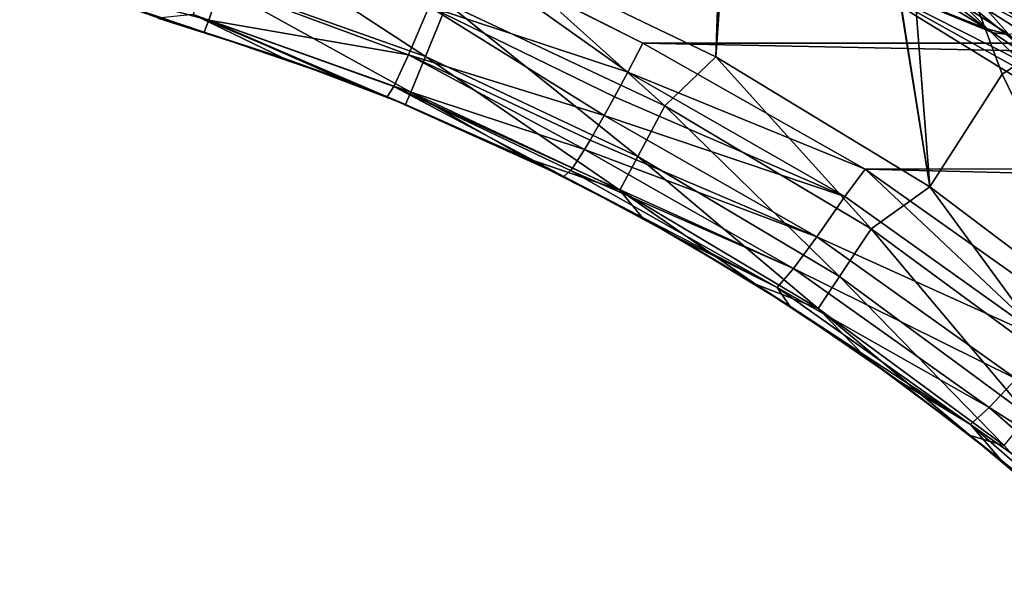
# Model space of a CAD drawing. Header units: metres. Extents: x -104 to 104, y -111 to 38.
# Tile 471 of 656: x -32.24 to -23.88, y -14.55 to -9.79. Entities that reach past the tile are written whole.
import ezdxf

# ---------------------------------------------------------------- set-up
doc = ezdxf.new("R2010")
doc.units = ezdxf.units.M
doc.layers.add('solid_509367_AD153', color=7, linetype='CONTINUOUS')

msp = doc.modelspace()

# ---------------------------------------------------------------- linework, layer by layer
at = {"layer": 'solid_509367_AD153'}
for points in [[(-28.25597, -9.176244, 19), (-26.327726, -10.100862, 19), (-25.994944, -0.508141, 19)], [(-26.327726, -10.100862, 19), (-25.824547, -3.013174, 19), (-25.994944, -0.508141, 19)], [(-26.327726, -10.100862, 19), (-24.511171, -11.205909, 19), (-25.824547, -3.013174, 19)], [(-24.511171, -11.205909, 19), (-25.414297, -5.484738, 19), (-25.824547, -3.013174, 19)], [(-24.511171, -11.205909, 19), (-24.766029, -7.913502, 19), (-25.414297, -5.484738, 19)], [(-24.511171, -11.205909, 19), (-23.895773, -10.247515, 19), (-24.766029, -7.913502, 19)], [(-22.947355, -9.633347, 19.12536), (-24.766029, -7.913502, 19), (-23.895773, -10.247515, 19)], [(-24.938129, -8.657345, -14.645776), (-25.075302, -8.934539, -13.939487), (-22.969963, -9.858246, -14.645776)], [(-24.938129, -8.657345, -14.645776), (-22.969963, -9.858246, -14.645776), (-22.719511, -9.449496, -15.249982)], [(-23.132055, -10.121764, -13.939487), (-25.075302, -8.934539, -13.939487), (-24.473902, -9.411597, -13.178531)], [(-22.969963, -9.858246, -14.645776), (-25.075302, -8.934539, -13.939487), (-23.132055, -10.121764, -13.939487)], [(-30.676613, -9.430691, 18.561077), (-28.797209, -10.099108, 18.561077), (-30.535917, -8.964136, 18.886271)], [(-28.797209, -10.099108, 18.561077), (-28.611708, -9.648489, 18.886271), (-30.535917, -8.964136, 18.886271)], [(-28.764072, -9.672242, -18.806917), (-28.559839, -9.174498, -18.951857), (-27.077379, -10.232418, -18.799429)], [(-28.611708, -9.648489, 18.886271), (-26.763367, -10.517144, 18.886271), (-28.25597, -9.176244, 19)], [(-28.472525, -9.21398, -18.948545), (-26.949268, -9.985374, -18.861515), (-28.559839, -9.174498, -18.951857)], [(-27.077379, -10.232418, -18.799429), (-28.559839, -9.174498, -18.951857), (-26.949268, -9.985374, -18.861515)], [(28.564024, -9.173207, -18.951962), (26.949268, -9.985374, -18.861515), (-28.472525, -9.21398, -18.948545)], [(-26.763367, -10.517144, 18.886271), (-26.327726, -10.100862, 19), (-28.25597, -9.176244, 19)], [(-28.472525, -9.21398, -18.948545), (26.949268, -9.985374, -18.861515), (-26.949268, -9.985374, -18.861515)], [(-32.244301, -9.358214, -18.074024), (-30.676014, -9.890653, -17.491983), (-31.038383, -9.782476, -17.49555)], [(-32.244301, -9.358214, -18.074024), (-30.635628, -9.788748, -18.053955), (-30.676014, -9.890653, -17.491983)], [(-32.244301, -9.358214, -18.074024), (-30.538713, -9.492212, -18.534088), (-30.635628, -9.788748, -18.053955)], [(-23.604164, -9.872968, 8.159657), (-24.258699, -9.436598, 8.607736), (-23.943163, -9.322706, 8.985995)], [(-23.335556, -9.75247, 8.555641), (-23.604164, -9.872968, 8.159657), (-23.943163, -9.322706, 8.985995)], [(-30.770613, -9.742401, 18.074024), (-28.921144, -10.400171, 18.074024), (-30.676613, -9.430691, 18.561077)], [(-28.921144, -10.400171, 18.074024), (-28.797209, -10.099108, 18.561077), (-30.676613, -9.430691, 18.561077)], [(-23.27862, -10.470087, 3.577162), (-23.310114, -10.562106), (-25.226744, -9.380466)], [(-24.473902, -9.411597, -13.178531), (-25.226744, -9.380466), (-23.310114, -10.562106)], [(-23.249264, -10.384109, 6.919053), (-23.27862, -10.470087, 3.577162), (-25.226744, -9.380466)], [(-23.973038, -9.898455, 7.24406), (-23.249264, -10.384109, 6.919053), (-25.226744, -9.380466)], [(-24.026901, -9.863764, 7.27264), (-23.973038, -9.898455, 7.24406), (-25.226744, -9.380466)], [(-24.681936, -9.456998, 7.675957), (-24.026901, -9.863764, 7.27264), (-25.226744, -9.380466)], [(-23.837606, -9.910572, 7.72657), (-24.545319, -9.459904, 8.191897), (-24.258699, -9.436598, 8.607736)], [(-24.473902, -9.411597, -13.178531), (-23.310114, -10.562106), (-23.254318, -10.398926, -6.34313)], [(-24.473902, -9.411597, -13.178531), (-23.254318, -10.398926, -6.34313), (-23.194445, -10.22304, -13.178531)], [(-23.132055, -10.121764, -13.939487), (-24.473902, -9.411597, -13.178531), (-23.194445, -10.22304, -13.178531)], [(-23.604164, -9.872968, 8.159657), (-23.837606, -9.910572, 7.72657), (-24.258699, -9.436598, 8.607736)], [(-30.635628, -9.788748, -18.053955), (-30.538713, -9.492212, -18.534088), (-28.940577, -10.084032, -18.475777)], [(-30.538713, -9.492212, -18.534088), (-28.764072, -9.672242, -18.806917), (-28.940577, -10.084032, -18.475777)], [(-24.545319, -9.459904, 8.191897), (-24.026901, -9.863764, 7.27264), (-24.681936, -9.456998, 7.675957)], [(-23.837606, -9.910572, 7.72657), (-24.026901, -9.863764, 7.27264), (-24.545319, -9.459904, 8.191897)], [(-28.940577, -10.084032, -18.475777), (-28.764072, -9.672242, -18.806917), (-27.276585, -10.600178, -18.586323)], [(-28.797209, -10.099108, 18.561077), (-26.991909, -10.947536, 18.561077), (-28.611708, -9.648489, 18.886271)], [(-28.764072, -9.672242, -18.806917), (-27.077379, -10.232418, -18.799429), (-27.188725, -10.440691, -18.699617)], [(-28.764072, -9.672242, -18.806917), (-27.188725, -10.440691, -18.699617), (-27.276585, -10.600178, -18.586323)], [(-26.991909, -10.947536, 18.561077), (-26.763367, -10.517144, 18.886271), (-28.611708, -9.648489, 18.886271)], [(-22.947355, -9.633347, 19.12536), (-23.895773, -10.247515, 19), (-22.801508, -12.49365, 19)], [(-30.770613, -9.742401, 18.074024), (-31.071211, -9.773044, 17.5), (-30.007702, -10.110006, 17.5)], [(-31.071211, -9.773044, 17.5), (-31.038383, -9.782476, -17.49555), (-30.676014, -9.890653, -17.491983)], [(-30.007702, -10.110006, 17.5), (-31.071211, -9.773044, 17.5), (-30.676014, -9.890653, -17.491983)], [(-30.770613, -9.742401, 18.074024), (-30.007702, -10.110006, 17.5), (-28.964634, -10.505745, 17.5)], [(-30.770613, -9.742401, 18.074024), (-28.964634, -10.505745, 17.5), (-28.921144, -10.400171, 18.074024)], [(-30.635628, -9.788748, -18.053955), (-29.476151, -10.303356, -17.468504), (-30.676014, -9.890653, -17.491983)], [(-30.635628, -9.788748, -18.053955), (-29.122646, -10.441485, -17.456995), (-29.476151, -10.303356, -17.468504)], [(-30.635628, -9.788748, -18.053955), (-29.064476, -10.353362, -18.004089), (-29.122646, -10.441485, -17.456995)], [(-30.635628, -9.788748, -18.053955), (-28.940577, -10.084032, -18.475777), (-29.064476, -10.353362, -18.004089)], [(-23.837606, -9.910572, 7.72657), (-23.973038, -9.898455, 7.24406), (-24.026901, -9.863764, 7.27264)], [(-30.007702, -10.110006, 17.5), (-30.676014, -9.890653, -17.491983), (-29.476151, -10.303356, -17.468504)], [(-23.837606, -9.910572, 7.72657), (-23.249264, -10.384109, 6.919053), (-23.973038, -9.898455, 7.24406)], [(-27.077379, -10.232418, -18.799429), (-26.949268, -9.985374, -18.861515), (-25.058313, -11.055702, -18.71109)], [(25.094109, -11.032523, -18.714348), (-26.949268, -9.985374, -18.861515), (26.949268, -9.985374, -18.861515)], [(25.094109, -11.032523, -18.714348), (-25.058313, -11.055702, -18.71109), (-26.949268, -9.985374, -18.861515)], [(-30.007702, -10.110006, 17.5), (-29.476151, -10.303356, -17.468504), (-29.122646, -10.441485, -17.456995)], [(-28.964634, -10.505745, 17.5), (-30.007702, -10.110006, 17.5), (-29.122646, -10.441485, -17.456995)], [(-29.064476, -10.353362, -18.004089), (-28.940577, -10.084032, -18.475777), (-27.443735, -10.887284, -18.2547)], [(-28.940577, -10.084032, -18.475777), (-27.276585, -10.600178, -18.586323), (-27.397226, -10.810159, -18.366629)], [(-28.940577, -10.084032, -18.475777), (-27.397226, -10.810159, -18.366629), (-27.443735, -10.887284, -18.2547)], [(-28.921144, -10.400171, 18.074024), (-27.1446, -11.235085, 18.074024), (-28.797209, -10.099108, 18.561077)], [(-27.1446, -11.235085, 18.074024), (-26.991909, -10.947536, 18.561077), (-28.797209, -10.099108, 18.561077)], [(-26.763367, -10.517144, 18.886271), (-25.008499, -11.561829, 18.886271), (-26.327726, -10.100862, 19)], [(-25.008499, -11.561829, 18.886271), (-24.511171, -11.205909, 19), (-26.327726, -10.100862, 19)], [(-27.188725, -10.440691, -18.699617), (-27.077379, -10.232418, -18.799429), (-25.232828, -11.286494, -18.649254)], [(-25.232828, -11.286494, -18.649254), (-27.077379, -10.232418, -18.799429), (-25.058313, -11.055702, -18.71109)], [(-24.511171, -11.205909, 19), (-22.801508, -12.49365, 19), (-23.895773, -10.247515, 19)], [(-29.064476, -10.353362, -18.004089), (-27.621037, -11.117782, -17.376112), (-29.122646, -10.441485, -17.456995)], [(-29.064476, -10.353362, -18.004089), (-27.562464, -11.065623, -17.837036), (-27.621037, -11.117782, -17.376112)], [(-29.064476, -10.353362, -18.004089), (-27.443735, -10.887284, -18.2547), (-27.547819, -11.046019, -17.905594)], [(-29.064476, -10.353362, -18.004089), (-27.547819, -11.046019, -17.905594), (-27.562464, -11.065623, -17.837036)], [(-28.964634, -10.505745, 17.5), (-29.122646, -10.441485, -17.456995), (-27.621037, -11.117782, -17.376112)], [(-28.921144, -10.400171, 18.074024), (-28.964634, -10.505745, 17.5), (-27.945259, -10.959027, 17.5)], [(-28.921144, -10.400171, 18.074024), (-27.945259, -10.959027, 17.5), (-27.1446, -11.235085, 18.074024)], [(-27.276585, -10.600178, -18.586323), (-27.188725, -10.440691, -18.699617), (-25.232828, -11.286494, -18.649254)], [(-27.945259, -10.959027, 17.5), (-28.964634, -10.505745, 17.5), (-27.621037, -11.117782, -17.376112)], [(-26.991909, -10.947536, 18.561077), (-25.277905, -11.967894, 18.561077), (-26.763367, -10.517144, 18.886271)], [(-25.277905, -11.967894, 18.561077), (-25.008499, -11.561829, 18.886271), (-26.763367, -10.517144, 18.886271)], [(-27.397226, -10.810159, -18.366629), (-27.276585, -10.600178, -18.586323), (-25.470022, -11.631086, -18.436329)], [(-25.470022, -11.631086, -18.436329), (-27.276585, -10.600178, -18.586323), (-25.232828, -11.286494, -18.649254)], [(-27.443735, -10.887284, -18.2547), (-27.397226, -10.810159, -18.366629), (-25.470022, -11.631086, -18.436329)], [(-26.952747, -11.468443, 17.5), (-27.945259, -10.959027, 17.5), (-27.621037, -11.117782, -17.376112)], [(-27.1446, -11.235085, 18.074024), (-27.945259, -10.959027, 17.5), (-26.952747, -11.468443, 17.5)], [(-27.547819, -11.046019, -17.905594), (-27.443735, -10.887284, -18.2547), (-25.668472, -11.897865, -18.104988)], [(-25.668472, -11.897865, -18.104988), (-27.443735, -10.887284, -18.2547), (-25.470022, -11.631086, -18.436329)], [(-27.1446, -11.235085, 18.074024), (-25.457897, -12.23919, 18.074024), (-26.991909, -10.947536, 18.561077)], [(-25.457897, -12.23919, 18.074024), (-25.277905, -11.967894, 18.561077), (-26.991909, -10.947536, 18.561077)], [(25.094109, -11.032523, -18.714348), (23.361099, -12.251244, -18.543068), (-25.058313, -11.055702, -18.71109)], [(-25.808748, -12.060704, -17.687681), (-27.621037, -11.117782, -17.376112), (-27.562464, -11.065623, -17.837036)], [(-26.952747, -11.468443, 17.5), (-27.621037, -11.117782, -17.376112), (-26.644754, -11.641093, -17.296413)], [(-25.808748, -12.060704, -17.687681), (-26.644754, -11.641093, -17.296413), (-27.621037, -11.117782, -17.376112)], [(-27.562464, -11.065623, -17.837036), (-27.547819, -11.046019, -17.905594), (-25.668472, -11.897865, -18.104988)], [(-25.808748, -12.060704, -17.687681), (-27.562464, -11.065623, -17.837036), (-25.668472, -11.897865, -18.104988)], [(-23.505209, -12.519886, -18.473482), (-25.232828, -11.286494, -18.649254), (-25.058313, -11.055702, -18.71109)], [(23.361099, -12.251244, -18.543068), (-23.297436, -12.301003, -18.536074), (-25.058313, -11.055702, -18.71109)], [(-23.505209, -12.519886, -18.473482), (-25.058313, -11.055702, -18.71109), (-23.297436, -12.301003, -18.536074)], [(-25.008499, -11.561829, 18.886271), (-23.363817, -12.772593, 18.886271), (-24.511171, -11.205909, 19)], [(-23.363817, -12.772593, 18.886271), (-22.801508, -12.49365, 19), (-24.511171, -11.205909, 19)], [(-27.1446, -11.235085, 18.074024), (-26.952747, -11.468443, 17.5), (-25.990179, -12.032409, 17.5)], [(-27.1446, -11.235085, 18.074024), (-25.990179, -12.032409, 17.5), (-25.457897, -12.23919, 18.074024)], [(-25.470022, -11.631086, -18.436329), (-25.232828, -11.286494, -18.649254), (-23.505209, -12.519886, -18.473482)], [(-25.990179, -12.032409, 17.5), (-26.952747, -11.468443, 17.5), (-26.644754, -11.641093, -17.296413)], [(-25.277905, -11.967894, 18.561077), (-23.671522, -13.150464, 18.561077), (-25.008499, -11.561829, 18.886271)], [(-23.671522, -13.150464, 18.561077), (-23.363817, -12.772593, 18.886271), (-25.008499, -11.561829, 18.886271)], [(-25.990179, -12.032409, 17.5), (-26.644754, -11.641093, -17.296413), (-25.698574, -12.217891, -17.209295)], [(-25.808748, -12.060704, -17.687681), (-25.698574, -12.217891, -17.209295), (-26.644754, -11.641093, -17.296413)], [(-25.668472, -11.897865, -18.104988), (-25.470022, -11.631086, -18.436329), (-23.777594, -12.83753, -18.260752)], [(-23.777594, -12.83753, -18.260752), (-25.470022, -11.631086, -18.436329), (-23.505209, -12.519886, -18.473482)], [(-25.808748, -12.060704, -17.687681), (-25.668472, -11.897865, -18.104988), (-24.004711, -13.080791, -17.929712)], [(-24.004711, -13.080791, -17.929712), (-25.668472, -11.897865, -18.104988), (-23.777594, -12.83753, -18.260752)], [(-25.060547, -12.649175, 17.5), (-25.990179, -12.032409, 17.5), (-25.698574, -12.217891, -17.209295)], [(-25.457897, -12.23919, 18.074024), (-25.990179, -12.032409, 17.5), (-25.060547, -12.649175, 17.5)], [(-25.457897, -12.23919, 18.074024), (-23.877102, -13.402924, 18.074024), (-25.277905, -11.967894, 18.561077)], [(-23.877102, -13.402924, 18.074024), (-23.671522, -13.150464, 18.561077), (-25.277905, -11.967894, 18.561077)], [(-24.164322, -13.225845, -17.512785), (-25.698574, -12.217891, -17.209295), (-25.808748, -12.060704, -17.687681)], [(-24.164322, -13.225845, -17.512785), (-25.808748, -12.060704, -17.687681), (-24.004711, -13.080791, -17.929712)], [(-25.060547, -12.649175, 17.5), (-25.698574, -12.217891, -17.209295), (-24.785439, -12.846465, -17.114756)], [(-24.164322, -13.225845, -17.512785), (-24.785439, -12.846465, -17.114756), (-25.698574, -12.217891, -17.209295)], [(-25.457897, -12.23919, 18.074024), (-25.060547, -12.649175, 17.5), (-24.166746, -13.316822, 17.5)], [(-25.457897, -12.23919, 18.074024), (-24.166746, -13.316822, 17.5), (-23.877102, -13.402924, 18.074024)], [(-24.166746, -13.316822, 17.5), (-25.060547, -12.649175, 17.5), (-24.785439, -12.846465, -17.114756)], [(-24.166746, -13.316822, 17.5), (-24.785439, -12.846465, -17.114756), (-23.907858, -13.52522, -17.012541)], [(-24.164322, -13.225845, -17.512785), (-23.907858, -13.52522, -17.012541), (-24.785439, -12.846465, -17.114756)], [(-24.004711, -13.080791, -17.929712), (-23.777594, -12.83753, -18.260752), (-22.218046, -14.205764, -18.061501)], [(-24.164322, -13.225845, -17.512785), (-24.004711, -13.080791, -17.929712), (-22.47084, -14.42271, -17.730783)], [(-22.47084, -14.42271, -17.730783), (-24.004711, -13.080791, -17.929712), (-22.218046, -14.205764, -18.061501)], [(-22.647306, -14.548059, -17.31426), (-23.907858, -13.52522, -17.012541), (-24.164322, -13.225845, -17.512785)], [(-22.647306, -14.548059, -17.31426), (-24.164322, -13.225845, -17.512785), (-22.47084, -14.42271, -17.730783)], [(-23.31156, -14.033272, 17.5), (-24.166746, -13.316822, 17.5), (-23.907858, -13.52522, -17.012541)], [(-23.877102, -13.402924, 18.074024), (-24.166746, -13.316822, 17.5), (-23.31156, -14.033272, 17.5)], [(-23.31156, -14.033272, 17.5), (-23.907858, -13.52522, -17.012541), (-23.068333, -14.252448, -16.902414)], [(-22.647306, -14.548059, -17.31426), (-23.068333, -14.252448, -16.902414), (-23.907858, -13.52522, -17.012541)]]:
    msp.add_3dface(points, dxfattribs=at)

doc.saveas('drawing.dxf')
